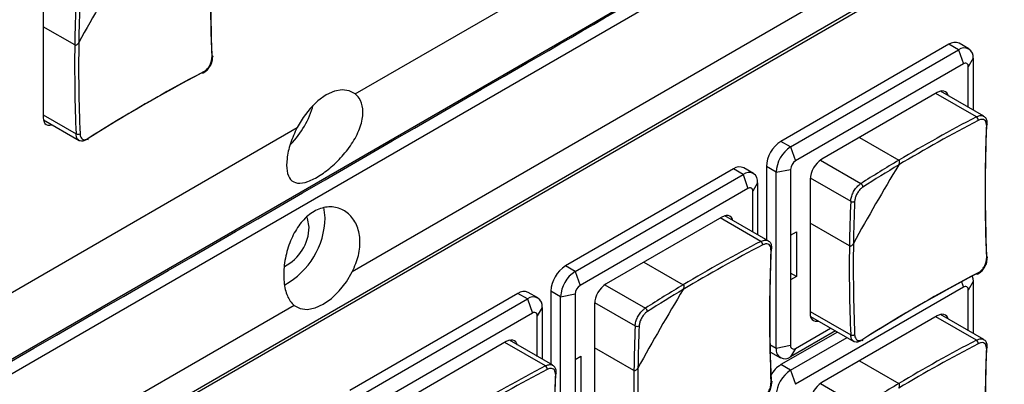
# Model space of a CAD drawing. Header units: millimetres. Extents: x 7146 to 9108, y -1574 to -663.
# Tile 269 of 289: x 8686 to 8758, y -1145 to -1119. Entities that reach past the tile are written whole.
import ezdxf

# ---------------------------------------------------------------- set-up
doc = ezdxf.new("R2010")
doc.units = ezdxf.units.MM
doc.header["$LTSCALE"] = 3

msp = doc.modelspace()

# ---------------------------------------------------------------- linework, layer by layer
at = {"linetype": 'Continuous', "lineweight": 30}
for p, q in [((8710.865, -1124.2), (8804.208, -1070.315)), ((8803.995, -1083.257), (8710.653, -1137.143)), ((8801.369, -1086.814), (8615.703, -1193.997)), ((8799.045, -1088.391), (8615.906, -1194.115)), ((8688.136, -1116.05), (8688.136, -1125.931)), ((8690.436, -1120.637), (8688.136, -1119.309)), ((8754.109, -1120.589), (8741.876, -1127.651)), ((8742.583, -1128.059), (8754.816, -1120.997)), ((8754.816, -1120.997), (8754.109, -1120.589)), ((8754.816, -1120.997), (8755.17, -1122.018)), ((8755.566, -1120.923), (8754.859, -1120.515)), ((8755.877, -1121.61), (8755.523, -1122.222)), ((8755.877, -1121.61), (8755.877, -1125.378)), ((8755.17, -1122.018), (8742.937, -1129.08)), ((8755.523, -1125.174), (8755.523, -1122.222)), ((8753.261, -1124.1), (8744.846, -1128.958)), ((8756.112, -1125.869), (8753.154, -1124.161)), ((8756.649, -1125.823), (8753.495, -1124.003)), ((8688.136, -1125.726), (8690.528, -1127.107)), ((8613.289, -1180.53), (8706.632, -1126.644)), ((8688.15, -1126.089), (8690.757, -1127.595)), ((8747.597, -1127.37), (8750.463, -1129.024)), ((8742.583, -1128.059), (8741.876, -1127.651)), ((8742.583, -1128.059), (8742.937, -1129.08)), ((8739.868, -1129.985), (8739.161, -1129.577)), ((8741.523, -1129.896), (8740.816, -1129.488)), ((8740.816, -1129.488), (8740.816, -1134.807)), ((8744.746, -1129.022), (8747.697, -1130.726)), ((8738.411, -1129.651), (8726.178, -1136.713)), ((8726.885, -1137.121), (8739.118, -1130.06)), ((8739.118, -1130.06), (8738.411, -1129.651)), ((8739.118, -1130.06), (8739.472, -1131.08)), ((8741.523, -1129.896), (8742.583, -1129.692)), ((8741.523, -1142.716), (8741.523, -1129.896)), ((8742.583, -1129.692), (8742.583, -1134.469)), ((8744.003, -1130.308), (8746.955, -1132.012)), ((8740.179, -1130.672), (8739.826, -1131.284)), ((8740.179, -1130.672), (8740.179, -1134.44)), ((8743.997, -1130.427), (8743.997, -1140.144)), ((8739.472, -1131.08), (8727.239, -1138.142)), ((8739.826, -1134.236), (8739.826, -1131.284)), ((8708.677, -1133.221), (8708.583, -1132.449)), ((8737.563, -1133.162), (8729.148, -1138.02)), ((8740.951, -1134.885), (8737.797, -1133.065)), ((8740.414, -1134.931), (8737.457, -1133.223)), ((8746.863, -1135.259), (8743.997, -1133.604)), ((8742.583, -1134.469), (8743.008, -1134.224)), ((8742.583, -1134.469), (8742.583, -1137.735)), ((8743.008, -1134.224), (8743.008, -1137.49)), ((8726.885, -1137.121), (8726.178, -1136.713)), ((8731.899, -1136.432), (8734.765, -1138.086)), ((8726.885, -1137.121), (8727.239, -1138.142)), ((8743.008, -1137.49), (8742.583, -1137.245)), ((8743.008, -1137.49), (8742.583, -1137.735)), ((8729.048, -1138.084), (8732, -1139.788)), ((8742.583, -1137.735), (8742.583, -1142.512)), ((8755.033, -1137.872), (8755.17, -1138.267)), ((8755.877, -1137.859), (8755.523, -1138.471)), ((8755.877, -1137.859), (8755.877, -1141.627)), ((8722.714, -1138.713), (8710.481, -1145.775)), ((8723.421, -1139.122), (8722.714, -1138.713)), ((8724.171, -1139.047), (8723.464, -1138.639)), ((8725.825, -1138.959), (8725.118, -1138.55)), ((8725.118, -1138.55), (8725.118, -1143.869)), ((8725.825, -1138.959), (8726.885, -1138.754)), ((8726.885, -1138.754), (8726.885, -1143.531)), ((8755.17, -1138.267), (8742.937, -1145.329)), ((8755.523, -1141.423), (8755.523, -1138.471)), ((8706.419, -1139.586), (8613.077, -1193.472)), ((8711.188, -1146.184), (8723.421, -1139.122)), ((8723.421, -1139.122), (8723.774, -1140.142)), ((8725.825, -1151.778), (8725.825, -1138.959)), ((8728.3, -1139.489), (8728.3, -1149.206)), ((8728.306, -1139.37), (8731.257, -1141.074)), ((8723.774, -1140.142), (8711.541, -1147.204)), ((8724.481, -1139.734), (8724.128, -1140.346)), ((8724.128, -1143.298), (8724.128, -1140.346)), ((8724.481, -1139.734), (8724.481, -1143.502)), ((8743.997, -1140.022), (8746.955, -1141.729)), ((8753.261, -1140.349), (8744.846, -1145.207)), ((8756.649, -1142.072), (8753.495, -1140.252)), ((8744.031, -1140.396), (8747.184, -1142.216)), ((8756.112, -1142.118), (8753.154, -1140.41)), ((8745.988, -1141.526), (8741.876, -1143.9)), ((8745.847, -1141.445), (8742.583, -1143.329)), ((8742.937, -1142.716), (8745.493, -1141.24)), ((8721.865, -1142.224), (8713.45, -1147.082)), ((8724.716, -1143.993), (8721.759, -1142.286)), ((8725.253, -1143.948), (8722.099, -1142.127)), ((8741.523, -1142.716), (8741.077, -1142.459)), ((8742.583, -1142.512), (8741.523, -1142.716)), ((8742.583, -1144.308), (8746.696, -1141.934)), ((8731.166, -1144.321), (8728.3, -1142.666)), ((8741.126, -1142.995), (8741.833, -1143.403)), ((8742.937, -1142.716), (8742.583, -1143.329)), ((8726.885, -1143.531), (8727.31, -1143.286)), ((8726.885, -1143.531), (8726.885, -1146.797)), ((8727.31, -1143.286), (8727.31, -1146.552)), ((8742.583, -1144.308), (8741.876, -1143.9)), ((8747.597, -1143.619), (8750.463, -1145.273)), ((8742.583, -1144.308), (8742.937, -1145.329)), ((8744.746, -1145.271), (8747.697, -1146.975))]:
    msp.add_line(p, q, dxfattribs=at)
at = {"linetype": 'Continuous', "lineweight": 30, "flags": 128}
for points in [[(8607.426, -1188.757), (8607.427, -1188.757), (8608.841, -1187.941), (8614.498, -1184.676), (8637.126, -1171.615), (8727.637, -1119.367), (8730.782, -1117.551), (8765.536, -1097.486), (8800.289, -1077.421), (8808.398, -1072.739), (8808.398, -1072.739)], [(8808.229, -1073.947), (8808.229, -1073.947), (8806.814, -1074.764), (8801.158, -1078.029), (8778.531, -1091.091), (8688.023, -1143.34), (8647.587, -1166.684), (8614.803, -1185.61), (8607.131, -1190.039), (8607.131, -1190.039)], [(8700.427, -1121.392), (8700.453, -1121.409), (8700.472, -1121.428), (8700.483, -1121.449), (8700.486, -1121.471), (8700.48, -1121.494), (8700.467, -1121.515), (8700.447, -1121.535), (8700.419, -1121.552)], [(8699.819, -1122.591), (8699.818, -1122.624), (8699.811, -1122.652), (8699.799, -1122.674), (8699.783, -1122.689), (8699.762, -1122.698), (8699.738, -1122.699), (8699.712, -1122.692), (8699.685, -1122.678)], [(8710.865, -1124.2), (8710.431, -1123.969), (8709.917, -1123.904), (8709.347, -1124.009), (8708.748, -1124.279), (8708.15, -1124.7), (8707.58, -1125.253), (8707.066, -1125.912), (8706.632, -1126.644)], [(8754.076, -1124.338), (8754.044, -1124.252), (8753.966, -1124.128), (8753.861, -1124.041), (8753.732, -1123.993), (8753.585, -1123.987), (8753.426, -1124.023), (8753.261, -1124.1)], [(8688.136, -1125.931), (8688.151, -1126.097), (8688.195, -1126.24), (8688.267, -1126.354), (8688.364, -1126.434), (8688.482, -1126.478), (8688.616, -1126.483), (8688.762, -1126.45), (8688.77, -1126.447)], [(8707.511, -1133.894), (8707.39, -1133.261), (8707.348, -1133.178)], [(8738.378, -1133.4), (8738.347, -1133.314), (8738.268, -1133.19), (8738.163, -1133.103), (8738.034, -1133.055), (8737.888, -1133.049), (8737.728, -1133.085), (8737.563, -1133.162)], [(8756.854, -1136.014), (8756.88, -1136.031), (8756.899, -1136.05), (8756.91, -1136.071), (8756.913, -1136.093), (8756.908, -1136.115), (8756.894, -1136.137), (8756.874, -1136.157), (8756.846, -1136.174)], [(8706.419, -1139.586), (8706.854, -1139.817), (8707.368, -1139.882), (8707.938, -1139.777), (8708.536, -1139.508), (8709.135, -1139.086), (8709.704, -1138.533), (8710.219, -1137.875), (8710.653, -1137.143)], [(8755.806, -1137.461), (8755.856, -1137.632), (8755.877, -1137.859)], [(8756.246, -1137.213), (8756.245, -1137.246), (8756.238, -1137.273), (8756.226, -1137.296), (8756.21, -1137.311), (8756.189, -1137.32), (8756.165, -1137.321), (8756.139, -1137.314), (8756.112, -1137.3)], [(8743.997, -1140.144), (8744.014, -1140.326), (8744.062, -1140.482), (8744.14, -1140.606), (8744.246, -1140.694), (8744.375, -1140.741), (8744.521, -1140.747), (8744.612, -1140.731)], [(8754.076, -1140.587), (8754.044, -1140.502), (8753.966, -1140.377), (8753.861, -1140.29), (8753.732, -1140.242), (8753.585, -1140.236), (8753.426, -1140.272), (8753.261, -1140.349)], [(8722.68, -1142.462), (8722.649, -1142.377), (8722.571, -1142.252), (8722.465, -1142.165), (8722.336, -1142.117), (8722.19, -1142.111), (8722.031, -1142.148), (8721.865, -1142.224)], [(8741.157, -1145.076), (8741.182, -1145.093), (8741.201, -1145.112), (8741.212, -1145.133), (8741.215, -1145.155), (8741.21, -1145.178), (8741.197, -1145.199), (8741.176, -1145.219), (8741.149, -1145.236)]]:
    msp.add_lwpolyline(points, dxfattribs=at)
at = {"linetype": 'Continuous', "lineweight": 30}
for centre, radius, start, end in [((8816.001, -1116.534), 115.676, 177.59286, 182.40714), ((8815.808, -1116.702), 115.491, 177.59292, 182.40708), ((8822.338, -1192.634), 150.099, 148.73984, 151.26016), ((8800.595, -1122.119), 110.169, 177.54023, 179.22929), ((8800.503, -1122.108), 109.786, 177.53903, 179.1407), ((8808.996, -1122.195), 118.57, 179.24686, 182.37424), ((8808.909, -1122.195), 118.192, 179.15972, 182.37608), ((8754.548, -1121.203), 0.754, 65.69275, 125.61778), ((8755.23, -1121.505), 0.655, 350.78609, 129.20383), ((8755.308, -1122.187), 0.218, 350.78592, 129.20204), ((8753.255, -1225.192), 115.667, 117.59017, 122.40445), ((8753.304, -1224.941), 115.481, 117.59023, 122.40439), ((8701.518, -1123.29), 6.519, 315.46057, 344.63739), ((8811.083, -1230.916), 118.561, 117.62307, 120.75044), ((8755.928, -1126.128), 0.318, 0.345, 54.66211), ((8811.055, -1230.868), 118.215, 117.62185, 120.83734), ((8872.264, -1131.323), 115.52, 177.59353, 182.40647), ((8872.429, -1131.156), 115.676, 177.59286, 182.40714), ((8756.806, -1126.372), 0.108, 291.92649, 350.6316), ((8690.661, -1126.818), 0.319, 245.35958, 299.62621), ((8691.318, -1127.459), 0.102, 306.05374, 10.03614), ((8743.118, -1129.593), 2.305, 122.6052, 177.3949), ((8743.825, -1130.001), 2.305, 122.6052, 177.3949), ((8738.851, -1130.265), 0.754, 65.69183, 125.61869), ((8743.351, -1129.727), 0.768, 122.60608, 177.39336), ((8745.84, -1130.511), 1.844, 122.60623, 177.39402), ((8878.781, -1207.265), 150.118, 148.74, 151.26001), ((8806.783, -1223.624), 110.096, 120.76753, 122.45757), ((8806.781, -1223.638), 109.816, 120.85651, 122.45761), ((8739.532, -1130.567), 0.655, 350.78643, 129.2035), ((8739.61, -1131.249), 0.218, 350.78625, 129.20466), ((8747.553, -1130.98), 0.292, 0.82734, 60.4205), ((8856.957, -1136.739), 110.103, 177.53972, 179.2298), ((8747.103, -1131.76), 0.292, 239.59577, 299.15628), ((8856.968, -1136.73), 109.824, 177.5397, 179.14083), ((8704.206, -1133.812), 3.305, 297.30089, 358.58206), ((8702.926, -1133.075), 5.754, 299.1308, 358.5501), ((8795.357, -1239.931), 118.216, 117.62186, 120.83733), ((8795.386, -1239.979), 118.562, 117.62308, 120.75044), ((8740.23, -1135.19), 0.318, 0.36021, 54.6469), ((8856.731, -1140.218), 115.676, 177.59286, 182.40714), ((8865.424, -1136.817), 118.57, 179.24686, 182.37424), ((8865.368, -1136.816), 118.224, 179.15997, 182.37547), ((8856.567, -1140.385), 115.52, 177.59353, 182.40647), ((8741.108, -1135.434), 0.108, 291.9351, 350.62775), ((8727.421, -1138.655), 2.305, 122.6052, 177.3949), ((8728.128, -1139.063), 2.305, 122.6052, 177.3949), ((8809.682, -1239.814), 115.667, 117.59017, 122.40445), ((8809.745, -1239.588), 115.51, 117.59084, 122.40379), ((8727.653, -1138.789), 0.768, 122.60549, 177.39494), ((8730.142, -1139.573), 1.844, 122.60534, 177.39451), ((8791.084, -1232.684), 110.093, 120.76752, 122.4576), ((8755.308, -1138.436), 0.218, 350.7861, 129.20167), ((8723.153, -1139.327), 0.754, 65.69371, 125.61681), ((8863.056, -1216.311), 150.086, 148.73974, 151.26027), ((8791.081, -1232.696), 109.812, 120.85648, 122.45764), ((8723.835, -1139.629), 0.655, 350.78632, 129.20262), ((8723.912, -1140.311), 0.218, 350.78592, 129.20204), ((8731.855, -1140.042), 0.292, 0.8383, 60.40953), ((8841.259, -1145.801), 110.103, 177.53972, 179.2298), ((8731.405, -1140.822), 0.292, 239.59222, 299.15982), ((8841.27, -1145.792), 109.824, 177.5397, 179.14083), ((8747.088, -1141.44), 0.318, 245.35669, 299.63366), ((8742.799, -1142.547), 0.218, 170.78829, 309.20243), ((8747.745, -1142.081), 0.101, 305.89959, 10.23236), ((8811.055, -1247.117), 118.215, 117.62185, 120.83734), ((8811.083, -1247.165), 118.561, 117.62307, 120.75044), ((8755.928, -1142.377), 0.318, 0.34535, 54.6619), ((8742.169, -1142.821), 0.655, 170.78521, 309.20379), ((8872.264, -1147.573), 115.52, 177.59353, 182.40647), ((8872.429, -1147.405), 115.676, 177.59286, 182.40714), ((8756.806, -1142.621), 0.108, 291.92546, 350.63212), ((8743.016, -1145.73), 2.156, 121.92934, 150.468), ((8779.659, -1248.993), 118.216, 117.62186, 120.83733), ((8779.688, -1249.04), 118.562, 117.62308, 120.75044), ((8724.532, -1144.253), 0.318, 0.36021, 54.6469), ((8840.869, -1149.448), 115.52, 177.59353, 182.40647), ((8841.033, -1149.28), 115.676, 177.59286, 182.40714), ((8725.41, -1144.497), 0.108, 291.92479, 350.63806), ((8849.726, -1145.879), 118.57, 179.24686, 182.37424), ((8849.67, -1145.878), 118.224, 179.15997, 182.37547), ((8743.825, -1146.25), 2.305, 122.60517, 177.39491), ((8745.84, -1146.76), 1.844, 122.60618, 177.39403), ((8806.783, -1239.874), 110.096, 120.76753, 122.45757)]:
    msp.add_arc(centre, radius, start, end, dxfattribs=at)
for points, knots in [([(8614.832, -1184.603), (8616.742, -1183.501), (8653.452, -1162.309), (8707.631, -1131.103), (8768.369, -1095.88), (8795.748, -1080.266), (8805.925, -1074.254), (8807.89, -1073.199), (8808.589, -1072.659), (8808.826, -1072.475)], [0, 0, 0, 0, 0.029527, 0.567428, 0.836378, 0.970853, 0.987662, 0.995807, 1, 1, 1, 1]), ([(8690.436, -1120.637), (8690.445, -1120.641), (8690.467, -1120.651), (8690.513, -1120.651), (8690.576, -1120.629), (8690.653, -1120.572), (8690.703, -1120.508), (8690.726, -1120.466), (8690.729, -1120.461)], [0, 0, 0, 0, 0.092406, 0.221889, 0.396335, 0.638, 0.956517, 1, 1, 1, 1]), ([(8690.436, -1120.637), (8690.445, -1120.641), (8690.467, -1120.651), (8690.513, -1120.651), (8690.576, -1120.629), (8690.653, -1120.572), (8690.703, -1120.508), (8690.726, -1120.466), (8690.729, -1120.461)], [0, 0, 0, 0, 0.092406, 0.221889, 0.396335, 0.638, 0.956517, 1, 1, 1, 1]), ([(8699.819, -1122.591), (8699.866, -1122.563), (8699.983, -1122.493), (8700.156, -1122.315), (8700.309, -1122.071), (8700.408, -1121.802), (8700.416, -1121.635), (8700.419, -1121.552)], [0, 0, 0, 0, 0.142651, 0.356761, 0.570993, 0.785501, 1, 1, 1, 1]), ([(8700.26, -1122.224), (8700.267, -1122.215), (8700.357, -1122.105), (8700.459, -1121.829), (8700.476, -1121.587), (8700.485, -1121.466)], [0, 0, 0, 0, 0.040052, 0.520055, 1, 1, 1, 1]), ([(8699.777, -1122.687), (8699.867, -1122.633), (8700.052, -1122.522), (8700.19, -1122.325), (8700.26, -1122.224)], [0, 0, 0, 0, 0.486115, 1, 1, 1, 1]), ([(8706.632, -1126.644), (8706.455, -1127.037), (8706.101, -1127.822), (8705.861, -1128.945), (8705.857, -1129.859), (8706.114, -1130.482), (8706.631, -1130.749), (8707.384, -1130.633), (8708.294, -1130.169), (8709.25, -1129.437), (8710.154, -1128.504), (8710.903, -1127.43), (8711.374, -1126.305), (8711.471, -1125.273), (8711.244, -1124.569), (8710.963, -1124.296), (8710.865, -1124.2)], [0, 0, 0, 0, 0.073123, 0.146253, 0.219342, 0.293647, 0.369574, 0.445311, 0.518447, 0.589378, 0.660986, 0.735271, 0.811388, 0.88683, 0.96053, 1, 1, 1, 1]), ([(8756.112, -1125.869), (8756.197, -1125.833), (8756.368, -1125.762), (8756.554, -1125.763), (8756.624, -1125.82), (8756.641, -1125.834)], [0, 0, 0, 0, 0.429474, 0.859047, 1, 1, 1, 1]), ([(8756.846, -1126.473), (8756.845, -1126.424), (8756.843, -1126.302), (8756.775, -1126.152), (8756.641, -1126.055), (8756.457, -1126.038), (8756.317, -1126.097), (8756.246, -1126.126)], [0, 0, 0, 0, 0.14265, 0.356759, 0.57099, 0.785496, 1, 1, 1, 1]), ([(8756.908, -1126.39), (8756.905, -1126.296), (8756.9, -1126.114), (8756.792, -1125.915), (8756.681, -1125.855), (8756.641, -1125.834)], [0, 0, 0, 0, 0.406441, 0.790536, 1, 1, 1, 1]), ([(8690.763, -1127.583), (8690.724, -1127.56), (8690.626, -1127.503), (8690.549, -1127.326), (8690.534, -1127.17), (8690.528, -1127.107)], [0, 0, 0, 0, 0.285631, 0.714395, 1, 1, 1, 1]), ([(8690.818, -1127.095), (8690.823, -1127.146), (8690.836, -1127.273), (8690.913, -1127.429), (8691.049, -1127.527), (8691.225, -1127.54), (8691.354, -1127.474), (8691.418, -1127.441)], [0, 0, 0, 0, 0.142651, 0.356766, 0.570997, 0.785505, 1, 1, 1, 1]), ([(8691.27, -1127.536), (8691.191, -1127.575), (8691.031, -1127.653), (8690.853, -1127.656), (8690.781, -1127.598), (8690.763, -1127.583)], [0, 0, 0, 0, 0.428407, 0.856929, 1, 1, 1, 1]), ([(8750.457, -1129.366), (8750.478, -1129.326), (8750.512, -1129.257), (8750.526, -1129.16), (8750.516, -1129.092), (8750.494, -1129.047), (8750.472, -1129.031), (8750.463, -1129.024)], [0, 0, 0, 0, 0.332482, 0.576147, 0.752676, 0.891573, 1, 1, 1, 1]), ([(8750.457, -1129.366), (8750.478, -1129.326), (8750.512, -1129.257), (8750.526, -1129.16), (8750.516, -1129.092), (8750.494, -1129.047), (8750.472, -1129.031), (8750.463, -1129.024)], [0, 0, 0, 0, 0.332482, 0.576147, 0.752676, 0.891573, 1, 1, 1, 1]), ([(8746.955, -1132.012), (8746.966, -1131.913), (8746.988, -1131.714), (8747.12, -1131.386), (8747.307, -1131.083), (8747.511, -1130.857), (8747.644, -1130.764), (8747.697, -1130.726)], [0, 0, 0, 0, 0.21447, 0.428995, 0.643267, 0.857381, 1, 1, 1, 1]), ([(8747.845, -1130.976), (8747.803, -1131.006), (8747.696, -1131.082), (8747.532, -1131.266), (8747.381, -1131.511), (8747.274, -1131.776), (8747.255, -1131.936), (8747.245, -1132.015)], [0, 0, 0, 0, 0.142651, 0.356751, 0.570983, 0.785502, 1, 1, 1, 1]), ([(8710.653, -1137.143), (8710.823, -1136.746), (8711.165, -1135.953), (8711.259, -1134.747), (8711.007, -1133.684), (8710.415, -1132.868), (8709.565, -1132.409), (8708.583, -1132.393), (8707.625, -1132.829), (8706.805, -1133.64), (8706.175, -1134.731), (8705.766, -1136.002), (8705.611, -1137.309), (8705.728, -1138.465), (8706.033, -1139.214), (8706.32, -1139.49), (8706.419, -1139.586)], [0, 0, 0, 0, 0.073123, 0.146253, 0.219342, 0.293647, 0.369574, 0.445312, 0.518448, 0.589378, 0.660986, 0.735271, 0.811388, 0.88683, 0.96053, 1, 1, 1, 1]), ([(8740.414, -1134.931), (8740.5, -1134.895), (8740.671, -1134.824), (8740.856, -1134.825), (8740.926, -1134.882), (8740.944, -1134.896)], [0, 0, 0, 0, 0.4294587, 0.8590339, 1, 1, 1, 1]), ([(8741.149, -1135.535), (8741.148, -1135.486), (8741.145, -1135.365), (8741.078, -1135.214), (8740.943, -1135.117), (8740.759, -1135.1), (8740.619, -1135.159), (8740.548, -1135.188)], [0, 0, 0, 0, 0.1426506, 0.3567652, 0.5709978, 0.7855053, 1, 1, 1, 1]), ([(8741.21, -1135.452), (8741.207, -1135.358), (8741.202, -1135.176), (8741.094, -1134.977), (8740.983, -1134.918), (8740.944, -1134.897)], [0, 0, 0, 0, 0.406449, 0.790556, 1, 1, 1, 1]), ([(8746.863, -1135.259), (8746.873, -1135.263), (8746.895, -1135.273), (8746.941, -1135.273), (8747.003, -1135.251), (8747.08, -1135.194), (8747.13, -1135.13), (8747.154, -1135.088), (8747.156, -1135.083)], [0, 0, 0, 0, 0.092409, 0.22191, 0.396306, 0.638013, 0.956519, 1, 1, 1, 1]), ([(8746.863, -1135.259), (8746.873, -1135.263), (8746.895, -1135.273), (8746.941, -1135.273), (8747.003, -1135.251), (8747.08, -1135.194), (8747.13, -1135.13), (8747.154, -1135.088), (8747.156, -1135.083)], [0, 0, 0, 0, 0.092409, 0.22191, 0.396306, 0.638013, 0.956519, 1, 1, 1, 1]), ([(8756.246, -1137.213), (8756.293, -1137.185), (8756.41, -1137.115), (8756.583, -1136.937), (8756.736, -1136.693), (8756.835, -1136.424), (8756.843, -1136.257), (8756.846, -1136.174)], [0, 0, 0, 0, 0.14265, 0.356768, 0.570999, 0.785505, 1, 1, 1, 1]), ([(8756.687, -1136.846), (8756.694, -1136.837), (8756.784, -1136.727), (8756.887, -1136.451), (8756.904, -1136.209), (8756.912, -1136.088)], [0, 0, 0, 0, 0.040051, 0.52005, 1, 1, 1, 1]), ([(8756.204, -1137.309), (8756.294, -1137.255), (8756.48, -1137.144), (8756.617, -1136.947), (8756.687, -1136.846)], [0, 0, 0, 0, 0.486105, 1, 1, 1, 1]), ([(8734.76, -1138.428), (8734.78, -1138.388), (8734.815, -1138.319), (8734.828, -1138.222), (8734.819, -1138.154), (8734.796, -1138.109), (8734.775, -1138.093), (8734.765, -1138.086)], [0, 0, 0, 0, 0.332491, 0.57614, 0.752673, 0.891574, 1, 1, 1, 1]), ([(8734.76, -1138.428), (8734.78, -1138.388), (8734.815, -1138.319), (8734.828, -1138.222), (8734.819, -1138.154), (8734.796, -1138.109), (8734.775, -1138.093), (8734.765, -1138.086)], [0, 0, 0, 0, 0.332491, 0.57614, 0.752673, 0.891574, 1, 1, 1, 1]), ([(8731.257, -1141.074), (8731.268, -1140.975), (8731.291, -1140.777), (8731.422, -1140.448), (8731.609, -1140.145), (8731.813, -1139.919), (8731.946, -1139.826), (8732, -1139.788)], [0, 0, 0, 0, 0.21447, 0.428995, 0.643259, 0.857373, 1, 1, 1, 1]), ([(8732.148, -1140.038), (8732.105, -1140.069), (8731.998, -1140.145), (8731.834, -1140.328), (8731.683, -1140.573), (8731.576, -1140.838), (8731.557, -1140.998), (8731.548, -1141.078)], [0, 0, 0, 0, 0.14265, 0.356768, 0.570998, 0.785504, 1, 1, 1, 1]), ([(8747.19, -1142.205), (8747.151, -1142.182), (8747.053, -1142.125), (8746.976, -1141.948), (8746.961, -1141.792), (8746.955, -1141.729)], [0, 0, 0, 0, 0.28563, 0.714393, 1, 1, 1, 1]), ([(8747.245, -1141.716), (8747.25, -1141.767), (8747.263, -1141.895), (8747.34, -1142.051), (8747.476, -1142.148), (8747.652, -1142.162), (8747.781, -1142.096), (8747.845, -1142.063)], [0, 0, 0, 0, 0.1426517, 0.3567717, 0.5710054, 0.7855146, 1, 1, 1, 1]), ([(8747.697, -1142.158), (8747.618, -1142.197), (8747.458, -1142.275), (8747.28, -1142.277), (8747.208, -1142.219), (8747.19, -1142.205)], [0, 0, 0, 0, 0.428391, 0.856917, 1, 1, 1, 1]), ([(8756.112, -1142.118), (8756.197, -1142.082), (8756.368, -1142.011), (8756.554, -1142.012), (8756.624, -1142.069), (8756.641, -1142.084)], [0, 0, 0, 0, 0.429474, 0.859048, 1, 1, 1, 1]), ([(8756.846, -1142.722), (8756.845, -1142.673), (8756.843, -1142.552), (8756.775, -1142.401), (8756.641, -1142.304), (8756.457, -1142.287), (8756.317, -1142.346), (8756.246, -1142.375)], [0, 0, 0, 0, 0.14265, 0.356757, 0.570989, 0.785495, 1, 1, 1, 1]), ([(8756.908, -1142.639), (8756.905, -1142.545), (8756.9, -1142.363), (8756.792, -1142.164), (8756.681, -1142.105), (8756.641, -1142.084)], [0, 0, 0, 0, 0.406443, 0.790536, 1, 1, 1, 1]), ([(8724.716, -1143.993), (8724.802, -1143.957), (8724.973, -1143.886), (8725.158, -1143.887), (8725.229, -1143.944), (8725.246, -1143.959)], [0, 0, 0, 0, 0.4294587, 0.8590339, 1, 1, 1, 1]), ([(8725.512, -1144.514), (8725.51, -1144.42), (8725.504, -1144.238), (8725.396, -1144.039), (8725.285, -1143.98), (8725.246, -1143.959)], [0, 0, 0, 0, 0.406443, 0.790547, 1, 1, 1, 1]), ([(8725.451, -1144.597), (8725.45, -1144.548), (8725.447, -1144.427), (8725.38, -1144.276), (8725.245, -1144.18), (8725.062, -1144.162), (8724.921, -1144.221), (8724.851, -1144.251)], [0, 0, 0, 0, 0.1426506, 0.3567652, 0.5709978, 0.7855053, 1, 1, 1, 1]), ([(8731.166, -1144.321), (8731.175, -1144.325), (8731.197, -1144.335), (8731.243, -1144.335), (8731.306, -1144.313), (8731.382, -1144.256), (8731.432, -1144.192), (8731.456, -1144.15), (8731.459, -1144.145)], [0, 0, 0, 0, 0.092408, 0.221895, 0.39629, 0.637992, 0.956519, 1, 1, 1, 1]), ([(8731.166, -1144.321), (8731.175, -1144.325), (8731.197, -1144.335), (8731.243, -1144.335), (8731.306, -1144.313), (8731.382, -1144.256), (8731.432, -1144.192), (8731.456, -1144.15), (8731.459, -1144.145)], [0, 0, 0, 0, 0.092408, 0.221895, 0.39629, 0.637992, 0.956519, 1, 1, 1, 1]), ([(8740.548, -1146.275), (8740.595, -1146.247), (8740.712, -1146.177), (8740.885, -1145.999), (8741.038, -1145.755), (8741.138, -1145.486), (8741.145, -1145.319), (8741.149, -1145.236)], [0, 0, 0, 0, 0.142651, 0.35676, 0.570993, 0.785501, 1, 1, 1, 1]), ([(8740.989, -1145.908), (8740.996, -1145.899), (8741.086, -1145.789), (8741.189, -1145.513), (8741.206, -1145.271), (8741.214, -1145.15)], [0, 0, 0, 0, 0.040051, 0.520043, 1, 1, 1, 1]), ([(8750.457, -1145.615), (8750.478, -1145.575), (8750.512, -1145.507), (8750.526, -1145.409), (8750.516, -1145.341), (8750.494, -1145.296), (8750.472, -1145.28), (8750.463, -1145.273)], [0, 0, 0, 0, 0.332478, 0.576148, 0.752675, 0.891573, 1, 1, 1, 1]), ([(8750.457, -1145.615), (8750.478, -1145.575), (8750.512, -1145.507), (8750.526, -1145.409), (8750.516, -1145.341), (8750.494, -1145.296), (8750.472, -1145.28), (8750.463, -1145.273)], [0, 0, 0, 0, 0.332478, 0.576148, 0.752675, 0.891573, 1, 1, 1, 1])]:
    msp.add_open_spline(points, degree=3, knots=knots, dxfattribs=at)

doc.saveas('drawing.dxf')
